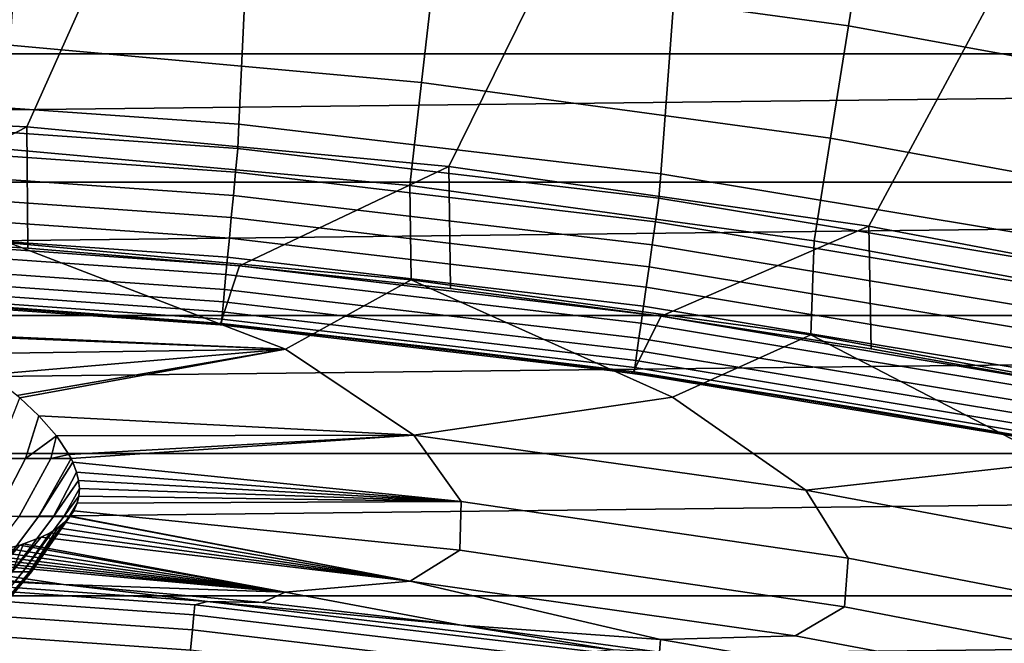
# Model space of a CAD drawing. Header units: metres. Extents: x -109 to 109, y -342 to 66.
# Tile 347 of 512: x 1.56 to 4, y 21.11 to 22.66. Entities that reach past the tile are written whole.
import ezdxf

# ---------------------------------------------------------------- set-up
doc = ezdxf.new("R2010")
doc.units = ezdxf.units.M
doc.layers.add('solid_K_24_62_16_000B91', color=7, linetype='CONTINUOUS')

msp = doc.modelspace()

# ---------------------------------------------------------------- linework, layer by layer
at = {"layer": 'solid_K_24_62_16_000B91'}
for points in [[(0.526494, 22.443827, 34.599998), (1.104079, 23.874485, 34.599998), (2.20495, 23.798069, 34.599998), (1.577798, 22.394487, 34.599998)], [(1.577798, 22.394487, 34.599998), (2.20495, 23.798069, 34.599998), (3.301771, 23.67083, 34.599998), (2.625333, 22.295963, 34.599998)], [(2.625333, 22.295963, 34.599998), (3.301771, 23.67083, 34.599998), (4.391842, 23.493015, 34.599998), (3.667915, 22.148336, 34.599998)], [(3.667915, 22.148336, 34.599998), (4.391842, 23.493015, 34.599998), (5.471883, 23.265179, 34.599998), (4.702084, 21.952063, 34.599998)], [(1.052287, 22.475378, 34), (2.103826, 22.401424, 34), (2.150878, 23.401358, 34), (1.074634, 23.475412, 34)], [(2.103826, 22.401424, 34), (3.151598, 22.278181, 34), (3.225743, 23.27755, 34), (2.150878, 23.401358, 34)], [(3.151598, 22.278181, 34), (4.192595, 22.10593, 34), (4.296189, 23.103951, 34), (3.225743, 23.27755, 34)], [(3.617512, 22.646053, -24.327097), (2.589276, 22.786528, -24.327097), (2.623969, 23.091825, -23.93474), (3.665982, 22.949471, -23.93474)], [(4.63834, 22.459208, -24.327097), (3.617512, 22.646053, -24.327097), (3.665982, 22.949471, -23.93474), (4.700488, 22.76012, -23.93474)], [(13.251131, 22.884089, 84.926178), (-13.25114, 22.884083, 84.926178), (-13.770153, 22.576464, 84.926178)], [(13.770144, 22.576469, 84.926178), (13.251131, 22.884089, 84.926178), (-13.770153, 22.576464, 84.926178)], [(2.557301, 22.505175, -24.737186), (1.536524, 22.597828, -24.737186), (1.555737, 22.880337, -24.327097), (2.589276, 22.786528, -24.327097)], [(3.572842, 22.366438, -24.737186), (2.557301, 22.505175, -24.737186), (2.589276, 22.786528, -24.327097), (3.617512, 22.646053, -24.327097)], [(4.581066, 22.181896, -24.737186), (3.572842, 22.366438, -24.737186), (3.617512, 22.646053, -24.327097), (4.63834, 22.459208, -24.327097)], [(1.536524, 22.597828, -24.737186), (2.557301, 22.505175, -24.737186), (2.528162, 22.248785, -25.16353), (1.519014, 22.340382, -25.16353)], [(13.770144, 22.576469, 84.926178), (-13.770153, 22.576464, 84.926178), (-14.282001, 22.25713, 84.926178)], [(14.281992, 22.257135, 84.926178), (13.770144, 22.576469, 84.926178), (-14.282001, 22.25713, 84.926178)], [(2.557301, 22.505175, -24.737186), (3.572842, 22.366438, -24.737186), (3.532132, 22.111628, -25.16353), (2.528162, 22.248785, -25.16353)], [(2.10129, 22.341131, 34.003647), (2.103826, 22.401424, 34), (1.052287, 22.475378, 34), (1.051801, 22.415068, 34.003647)], [(1.054225, 22.124899, 34.900002), (0.52733, 22.143723, 34.900002), (0.526494, 22.443827, 34.599998), (1.577798, 22.394487, 34.599998)], [(2.10129, 22.341131, 34.003647), (1.051801, 22.415068, 34.003647), (1.049015, 22.355684, 34.014545), (2.095723, 22.281944, 34.014545)], [(1.054225, 22.124899, 34.900002), (1.577798, 22.394487, 34.599998), (1.580151, 22.093565, 34.900002)], [(2.105249, 22.049726, 34.900002), (1.580151, 22.093565, 34.900002), (1.577798, 22.394487, 34.599998), (2.625333, 22.295963, 34.599998)], [(3.14616, 22.218084, 34.003647), (3.151598, 22.278181, 34), (2.103826, 22.401424, 34), (2.10129, 22.341131, 34.003647)], [(3.572842, 22.366438, -24.737186), (4.581066, 22.181896, -24.737186), (4.528869, 21.92919, -25.16353), (3.532132, 22.111628, -25.16353)], [(2.095723, 22.281944, 34.014545), (1.049015, 22.355684, 34.014545), (1.04631, 22.29805, 34.032536), (2.09032, 22.224499, 34.032536)], [(1.519014, 22.340382, -25.16353), (2.528162, 22.248785, -25.16353), (2.531215, 22.014936, -25.604593), (1.533733, 22.106834, -25.604593)], [(3.14616, 22.218084, 34.003647), (2.10129, 22.341131, 34.003647), (2.095723, 22.281944, 34.014545), (3.137825, 22.159222, 34.014545)], [(2.09032, 22.224499, 34.032536), (1.04631, 22.29805, 34.032536), (1.043727, 22.243004, 34.057358), (2.08516, 22.169634, 34.057358)], [(2.105249, 22.049726, 34.900002), (2.625333, 22.295963, 34.599998), (2.629406, 21.99338, 34.900002)], [(3.152189, 21.924557, 34.900002), (2.629406, 21.99338, 34.900002), (2.625333, 22.295963, 34.599998), (3.667915, 22.148336, 34.599998)], [(3.137825, 22.159222, 34.014545), (2.095723, 22.281944, 34.014545), (2.09032, 22.224499, 34.032536), (3.129735, 22.102093, 34.032536)], [(4.184114, 22.046196, 34.003647), (4.192595, 22.10593, 34), (3.151598, 22.278181, 34), (3.14616, 22.218084, 34.003647)], [(14.281992, 22.257135, 84.926178), (-14.282001, 22.25713, 84.926178), (-14.786502, 21.926186, 84.926178)], [(14.786493, 21.926191, 84.926178), (14.281992, 22.257135, 84.926178), (-14.786502, 21.926186, 84.926178)], [(2.08516, 22.169634, 34.057358), (1.043727, 22.243004, 34.057358), (1.041303, 22.191351, 34.088646), (2.080318, 22.118153, 34.088646)], [(2.528162, 22.248785, -25.16353), (3.532132, 22.111628, -25.16353), (3.523526, 21.878054, -25.604593), (2.531215, 22.014936, -25.604593)], [(3.129735, 22.102093, 34.032536), (2.09032, 22.224499, 34.032536), (2.08516, 22.169634, 34.057358), (3.122009, 22.047531, 34.057358)], [(4.184114, 22.046196, 34.003647), (3.14616, 22.218084, 34.003647), (3.137825, 22.159222, 34.014545), (4.173029, 21.987791, 34.014545)], [(2.080318, 22.118153, 34.088646), (1.041303, 22.191351, 34.088646), (1.039074, 22.143847, 34.125946), (2.075865, 22.070805, 34.125946)], [(3.122009, 22.047531, 34.057358), (2.08516, 22.169634, 34.057358), (2.080318, 22.118153, 34.088646), (3.114759, 21.996332, 34.088646)], [(2.075865, 22.070805, 34.125946), (1.039074, 22.143847, 34.125946), (1.037072, 22.101187, 34.168709), (2.071865, 22.028284, 34.168709)], [(4.173029, 21.987791, 34.014545), (3.137825, 22.159222, 34.014545), (3.129735, 22.102093, 34.032536), (4.162271, 21.931103, 34.032536)], [(3.152189, 21.924557, 34.900002), (3.667915, 22.148336, 34.599998), (3.673313, 21.843288, 34.900002)], [(4.192153, 21.749674, 34.900002), (3.673313, 21.843288, 34.900002), (3.667915, 22.148336, 34.599998), (4.702084, 21.952063, 34.599998)], [(2.105603, 22.049692, 37.599998), (2.057595, 21.903568, 37.75), (1.029927, 21.97588, 37.75), (1.053882, 22.124914, 37.599998)], [(2.105603, 22.049692, 37.599998), (1.053882, 22.124914, 37.599998), (1.580151, 22.093565, 34.900002), (2.105249, 22.049726, 34.900002)], [(1.053882, 22.124914, 37.599998), (1.054225, 22.124899, 34.900002), (1.580151, 22.093565, 34.900002)], [(2.071865, 22.028284, 34.168709), (1.037072, 22.101187, 34.168709), (1.035327, 22.06399, 34.216316), (2.068378, 21.991211, 34.216316)], [(1.533733, 22.106834, -25.604593), (2.219848, 21.842363, -26.058783), (1.325882, 21.882303, -26.137934), (1.256292, 21.919249, -26.057955)], [(1.533733, 22.106834, -25.604593), (2.531215, 22.014936, -25.604593), (2.219848, 21.842363, -26.058783)], [(3.114759, 21.996332, 34.088646), (2.080318, 22.118153, 34.088646), (2.075865, 22.070805, 34.125946), (3.108091, 21.949247, 34.125946)], [(4.162271, 21.931103, 34.032536), (3.129735, 22.102093, 34.032536), (3.122009, 22.047531, 34.057358), (4.151995, 21.876963, 34.057358)], [(3.532132, 22.111628, -25.16353), (4.528869, 21.92919, -25.16353), (4.508636, 21.696468, -25.604593), (3.523526, 21.878054, -25.604593)], [(3.108091, 21.949247, 34.125946), (2.075865, 22.070805, 34.125946), (2.071865, 22.028284, 34.168709), (3.102103, 21.90696, 34.168709)], [(2.068378, 21.991211, 34.216316), (1.035327, 22.06399, 34.216316), (1.033864, 22.032804, 34.268066), (2.065455, 21.960129, 34.268066)], [(3.152161, 21.924561, 37.599998), (3.080751, 21.783226, 37.75), (2.057595, 21.903568, 37.75), (2.105603, 22.049692, 37.599998)], [(2.105603, 22.049692, 37.599998), (2.105249, 22.049726, 34.900002), (2.629406, 21.99338, 34.900002)], [(3.152161, 21.924561, 37.599998), (2.105603, 22.049692, 37.599998), (2.629406, 21.99338, 34.900002), (3.152189, 21.924557, 34.900002)], [(4.151995, 21.876963, 34.057358), (3.122009, 22.047531, 34.057358), (3.114759, 21.996332, 34.088646), (4.142354, 21.82616, 34.088646)], [(2.065455, 21.960129, 34.268066), (1.033864, 22.032804, 34.268066), (1.032704, 22.008083, 34.323208), (2.063137, 21.93549, 34.323208)], [(3.102103, 21.90696, 34.168709), (2.071865, 22.028284, 34.168709), (2.068378, 21.991211, 34.216316), (3.096883, 21.87009, 34.216316)], [(2.063137, 21.93549, 34.323208), (1.032704, 22.008083, 34.323208), (1.031864, 21.990189, 34.380928), (2.06146, 21.917654, 34.380928)], [(2.531215, 22.014936, -25.604593), (3.179841, 21.723379, -26.058783), (2.538046, 21.629, -26.524464), (2.219848, 21.842363, -26.058783)], [(2.531215, 22.014936, -25.604593), (3.523526, 21.878054, -25.604593), (3.179841, 21.723379, -26.058783)], [(1.569462, 21.943947, 34.5), (1.046802, 21.975082, 34.5), (1.029927, 21.97588, 37.75), (2.057595, 21.903568, 37.75)], [(2.06146, 21.917654, 34.380928), (1.031864, 21.990189, 34.380928), (1.031357, 21.979382, 34.440392), (2.060447, 21.906881, 34.440392)], [(1.031357, 21.979382, 34.440392), (1.046802, 21.975082, 34.5), (1.569462, 21.943947, 34.5)], [(2.060447, 21.906881, 34.440392), (1.031357, 21.979382, 34.440392), (1.569462, 21.943947, 34.5)], [(3.096883, 21.87009, 34.216316), (2.068378, 21.991211, 34.216316), (2.065455, 21.960129, 34.268066), (3.092505, 21.83918, 34.268066)], [(4.142354, 21.82616, 34.088646), (3.114759, 21.996332, 34.088646), (3.108091, 21.949247, 34.125946), (4.133486, 21.779438, 34.125946)], [(3.092505, 21.83918, 34.268066), (2.065455, 21.960129, 34.268066), (2.063137, 21.93549, 34.323208), (3.089036, 21.814676, 34.323208)], [(4.133486, 21.779438, 34.125946), (3.108091, 21.949247, 34.125946), (3.102103, 21.90696, 34.168709), (4.125523, 21.73748, 34.168709)], [(14.786493, 21.926191, 84.926178), (-14.786502, 21.926186, 84.926178), (-15.283264, 21.583897, 84.926178)], [(15.283257, 21.583902, 84.926178), (14.786493, 21.926191, 84.926178), (-15.283264, 21.583897, 84.926178)], [(2.091234, 21.900383, 34.5), (1.569462, 21.943947, 34.5), (2.057595, 21.903568, 37.75)], [(2.060447, 21.906881, 34.440392), (1.569462, 21.943947, 34.5), (2.091234, 21.900383, 34.5)], [(3.089036, 21.814676, 34.323208), (2.063137, 21.93549, 34.323208), (2.06146, 21.917654, 34.380928), (3.086524, 21.796938, 34.380928)], [(4.191979, 21.749708, 37.599998), (4.097152, 21.615118, 37.75), (3.080751, 21.783226, 37.75), (3.152161, 21.924561, 37.599998)], [(3.152161, 21.924561, 37.599998), (3.673313, 21.843288, 34.900002), (4.192153, 21.749674, 34.900002), (4.191979, 21.749708, 37.599998)], [(3.152161, 21.924561, 37.599998), (3.152189, 21.924557, 34.900002), (3.673313, 21.843288, 34.900002)], [(2.61182, 21.844414, 34.5), (2.091234, 21.900383, 34.5), (2.057595, 21.903568, 37.75), (3.080751, 21.783226, 37.75)], [(3.086524, 21.796938, 34.380928), (2.06146, 21.917654, 34.380928), (2.060447, 21.906881, 34.440392), (3.085007, 21.786226, 34.440392)], [(2.060447, 21.906881, 34.440392), (2.091234, 21.900383, 34.5), (2.61182, 21.844414, 34.5)], [(3.085007, 21.786226, 34.440392), (2.060447, 21.906881, 34.440392), (2.61182, 21.844414, 34.5)], [(4.125523, 21.73748, 34.168709), (3.102103, 21.90696, 34.168709), (3.096883, 21.87009, 34.216316), (4.11858, 21.700895, 34.216316)], [(1.332729, 21.878466, -26.146404), (1.325882, 21.882303, -26.137934), (2.219848, 21.842363, -26.058783)], [(1.411523, 21.831343, -26.25308), (1.332729, 21.878466, -26.146404), (2.219848, 21.842363, -26.058783)], [(3.523526, 21.878054, -25.604593), (4.13366, 21.562222, -26.058783), (3.511047, 21.492508, -26.524464), (3.179841, 21.723379, -26.058783)], [(3.523526, 21.878054, -25.604593), (4.508636, 21.696468, -25.604593), (4.13366, 21.562222, -26.058783)], [(4.11858, 21.700895, 34.216316), (3.096883, 21.87009, 34.216316), (3.092505, 21.83918, 34.268066), (4.112758, 21.670223, 34.268066)], [(1.487457, 21.779625, -26.376434), (1.411523, 21.831343, -26.25308), (2.219848, 21.842363, -26.058783)], [(1.553087, 21.727905, -26.50742), (1.487457, 21.779625, -26.376434), (2.219848, 21.842363, -26.058783)], [(1.553087, 21.727905, -26.50742), (2.219848, 21.842363, -26.058783), (1.559808, 21.722111, -26.522627)], [(2.219848, 21.842363, -26.058783), (2.538046, 21.629, -26.524464), (1.607676, 21.677101, -26.64489), (1.559808, 21.722111, -26.522627)], [(3.130928, 21.776072, 34.5), (2.61182, 21.844414, 34.5), (3.080751, 21.783226, 37.75)], [(3.085007, 21.786226, 34.440392), (2.61182, 21.844414, 34.5), (3.130928, 21.776072, 34.5)], [(4.112758, 21.670223, 34.268066), (3.092505, 21.83918, 34.268066), (3.089036, 21.814676, 34.323208), (4.108144, 21.645908, 34.323208)], [(4.108144, 21.645908, 34.323208), (3.089036, 21.814676, 34.323208), (3.086524, 21.796938, 34.380928), (4.104804, 21.628309, 34.380928)], [(3.648262, 21.695396, 34.5), (3.130928, 21.776072, 34.5), (3.080751, 21.783226, 37.75), (4.097152, 21.615118, 37.75)], [(4.104804, 21.628309, 34.380928), (3.086524, 21.796938, 34.380928), (3.085007, 21.786226, 34.440392), (4.102786, 21.61768, 34.440392)], [(3.085007, 21.786226, 34.440392), (3.130928, 21.776072, 34.5), (3.648262, 21.695396, 34.5)], [(4.102786, 21.61768, 34.440392), (3.085007, 21.786226, 34.440392), (3.648262, 21.695396, 34.5)], [(1.574386, 21.571323, -26.693174), (1.500765, 21.571323, -26.563322), (1.559808, 21.722111, -26.522627), (1.607676, 21.677101, -26.64489)], [(3.179841, 21.723379, -26.058783), (3.511047, 21.492508, -26.524464), (2.538046, 21.629, -26.524464)], [(4.163528, 21.60243, 34.5), (3.648262, 21.695396, 34.5), (4.097152, 21.615118, 37.75)], [(4.102786, 21.61768, 34.440392), (3.648262, 21.695396, 34.5), (4.163528, 21.60243, 34.5)], [(1.574386, 21.571323, -26.693174), (1.607676, 21.677101, -26.64489), (1.650821, 21.627899, -26.788094)], [(1.650821, 21.627899, -26.788094), (1.607676, 21.677101, -26.64489), (2.538046, 21.629, -26.524464)], [(1.574386, 21.571323, -26.693174), (1.650821, 21.627899, -26.788094), (1.636799, 21.571323, -26.82877)], [(1.636799, 21.571323, -26.82877), (1.650821, 21.627899, -26.788094), (1.682071, 21.581083, -26.93572)], [(1.682071, 21.581083, -26.93572), (1.650821, 21.627899, -26.788094), (2.538046, 21.629, -26.524464)], [(1.682071, 21.581083, -26.93572), (2.538046, 21.629, -26.524464), (1.68735, 21.571108, -26.968876)], [(1.68735, 21.571108, -26.968876), (2.538046, 21.629, -26.524464), (2.656034, 21.464495, -26.999956), (1.691707, 21.562012, -26.999693)], [(2.538046, 21.629, -26.524464), (3.511047, 21.492508, -26.524464), (3.616515, 21.323692, -26.999956), (2.656034, 21.464495, -26.999956)], [(15.283257, 21.583902, 84.926178), (-15.283264, 21.583897, 84.926178), (-15.772194, 21.230322, 84.926178)], [(15.772186, 21.230328, 84.926178), (15.283257, 21.583902, 84.926178), (-15.772194, 21.230322, 84.926178)], [(1.636799, 21.571323, -26.82877), (1.682071, 21.581083, -26.93572), (1.68735, 21.571108, -26.968876)], [(1.574386, 21.571323, -26.693174), (1.498828, 21.427015, -26.729874), (1.428643, 21.427015, -26.606379), (1.500765, 21.571323, -26.563322)], [(1.636799, 21.571323, -26.82877), (1.558363, 21.427015, -26.858841), (1.498828, 21.427015, -26.729874), (1.574386, 21.571323, -26.693174)], [(1.558363, 21.427015, -26.858841), (1.636799, 21.571323, -26.82877), (1.68735, 21.571108, -26.968876), (1.606824, 21.427015, -26.992363)], [(1.606824, 21.427015, -26.992363), (1.68735, 21.571108, -26.968876), (1.691707, 21.562012, -26.999693)], [(1.643869, 21.427015, -27.129494), (1.606824, 21.427015, -26.992363), (1.691707, 21.562012, -26.999693), (1.701218, 21.537182, -27.086903)], [(1.701218, 21.537182, -27.086903), (1.691707, 21.562012, -26.999693), (2.656034, 21.464495, -26.999956)], [(4.13366, 21.562222, -26.058783), (4.476901, 21.312265, -26.524464), (3.511047, 21.492508, -26.524464)], [(1.643869, 21.427015, -27.129494), (1.701218, 21.537182, -27.086903), (1.706185, 21.51652, -27.163351)], [(1.706185, 21.51652, -27.163351), (1.701218, 21.537182, -27.086903), (2.656034, 21.464495, -26.999956)], [(1.669232, 21.427015, -27.269257), (1.643869, 21.427015, -27.129494), (1.706185, 21.51652, -27.163351), (1.708075, 21.496775, -27.240217)], [(1.708075, 21.496775, -27.240217), (1.706185, 21.51652, -27.163351), (2.656034, 21.464495, -26.999956)], [(1.669232, 21.427015, -27.269257), (1.708075, 21.496775, -27.240217), (1.706875, 21.477976, -27.317415)], [(1.706875, 21.477976, -27.317415), (1.708075, 21.496775, -27.240217), (2.656034, 21.464495, -26.999956)], [(3.511047, 21.492508, -26.524464), (4.476901, 21.312265, -26.524464), (4.56971, 21.139933, -26.999956), (3.616515, 21.323692, -26.999956)], [(1.682735, 21.427015, -27.410658), (1.669232, 21.427015, -27.269257), (1.706875, 21.477976, -27.317415), (1.702599, 21.460176, -27.394735)], [(1.682735, 21.427015, -27.410658), (1.702599, 21.460176, -27.394735), (1.693859, 21.440958, -27.483725)], [(1.702599, 21.460176, -27.394735), (2.656034, 21.464495, -26.999956), (2.652324, 21.343634, -27.483545), (1.693859, 21.440958, -27.483725)], [(1.706875, 21.477976, -27.317415), (2.656034, 21.464495, -26.999956), (1.702599, 21.460176, -27.394735)], [(2.656034, 21.464495, -26.999956), (3.616515, 21.323692, -26.999956), (3.606977, 21.20319, -27.483545), (2.652324, 21.343634, -27.483545)], [(1.682735, 21.427015, -27.410658), (1.693859, 21.440958, -27.483725), (1.684841, 21.427717, -27.549004)], [(1.684841, 21.427717, -27.549004), (1.693859, 21.440958, -27.483725), (2.652324, 21.343634, -27.483545), (2.529428, 21.266748, -27.97349)], [(1.455513, 21.290215, -26.861553), (1.558363, 21.427015, -26.858841), (1.606824, 21.427015, -26.992363), (1.503264, 21.290215, -26.983929)], [(1.503264, 21.290215, -26.983929), (1.606824, 21.427015, -26.992363), (1.643869, 21.427015, -27.129494), (1.540746, 21.290215, -27.109831)], [(1.540746, 21.290215, -27.109831), (1.643869, 21.427015, -27.129494), (1.669232, 21.427015, -27.269257), (1.567704, 21.290215, -27.238396)], [(1.567704, 21.290215, -27.238396), (1.669232, 21.427015, -27.269257), (1.682735, 21.427015, -27.410658), (1.583952, 21.290215, -27.36875)], [(1.583952, 21.290215, -27.36875), (1.682735, 21.427015, -27.410658), (1.684267, 21.426994, -27.552675), (1.589381, 21.290215, -27.5)], [(1.583952, 21.290215, -27.63125), (1.589381, 21.290215, -27.5), (1.684267, 21.426994, -27.552675), (1.671377, 21.413069, -27.625759)], [(1.583952, 21.290215, -27.63125), (1.671377, 21.413069, -27.625759), (1.654912, 21.399498, -27.702)], [(1.654912, 21.399498, -27.702), (1.671377, 21.413069, -27.625759), (2.529428, 21.266748, -27.97349)], [(1.671377, 21.413069, -27.625759), (1.684267, 21.426994, -27.552675), (2.529428, 21.266748, -27.97349)], [(1.682735, 21.427015, -27.410658), (1.684841, 21.427717, -27.549004), (1.684267, 21.426994, -27.552675)], [(1.684267, 21.426994, -27.552675), (1.684841, 21.427717, -27.549004), (2.529428, 21.266748, -27.97349)], [(1.540746, 21.290215, -27.890169), (1.567704, 21.290215, -27.761604), (1.635481, 21.387018, -27.777496), (1.613132, 21.375612, -27.852133)], [(1.583952, 21.290215, -27.63125), (1.654912, 21.399498, -27.702), (1.635481, 21.387018, -27.777496), (1.567704, 21.290215, -27.761604)], [(1.635481, 21.387018, -27.777496), (2.529428, 21.266748, -27.97349), (1.613132, 21.375612, -27.852133)], [(1.635481, 21.387018, -27.777496), (1.654912, 21.399498, -27.702), (2.529428, 21.266748, -27.97349)], [(1.540746, 21.290215, -27.890169), (1.613132, 21.375612, -27.852133), (1.569646, 21.358984, -27.973892)], [(1.613132, 21.375612, -27.852133), (2.529428, 21.266748, -27.97349), (2.218892, 21.239464, -28.468019), (1.569646, 21.358984, -27.973892)], [(1.459756, 21.33395, -28.206762), (1.495756, 21.340342, -28.138786), (2.218892, 21.239464, -28.468019)], [(1.495756, 21.340342, -28.138786), (1.529134, 21.347658, -28.069265), (2.218892, 21.239464, -28.468019)], [(1.503264, 21.290215, -28.016071), (1.540746, 21.290215, -27.890169), (1.569646, 21.358984, -27.973892), (1.559857, 21.355947, -27.99826)], [(1.503264, 21.290215, -28.016071), (1.559857, 21.355947, -27.99826), (1.529134, 21.347658, -28.069265)], [(1.529134, 21.347658, -28.069265), (1.559857, 21.355947, -27.99826), (2.218892, 21.239464, -28.468019)], [(1.559857, 21.355947, -27.99826), (1.569646, 21.358984, -27.973892), (2.218892, 21.239464, -28.468019)], [(3.606977, 21.20319, -27.483545), (3.484865, 21.131218, -27.97349), (2.529428, 21.266748, -27.97349), (2.652324, 21.343634, -27.483545)], [(1.243816, 21.31422, -28.518217), (1.284311, 21.31629, -28.469168), (1.668665, 21.258171, -28.956398), (1.173523, 21.291246, -28.956398)], [(1.336922, 21.31987, -28.399944), (2.218892, 21.239464, -28.468019), (1.668665, 21.258171, -28.956398), (1.284311, 21.31629, -28.469168)], [(1.380238, 21.323763, -28.337488), (2.218892, 21.239464, -28.468019), (1.336922, 21.31987, -28.399944)], [(1.380238, 21.323763, -28.337488), (1.421231, 21.32844, -28.273037), (2.218892, 21.239464, -28.468019)], [(1.421231, 21.32844, -28.273037), (1.459756, 21.33395, -28.206762), (2.218892, 21.239464, -28.468019)], [(3.616515, 21.323692, -26.999956), (4.56971, 21.139933, -26.999956), (4.554369, 21.020067, -27.483545), (3.606977, 21.20319, -27.483545)], [(0.998438, 21.277843, -29.41346), (1.014104, 21.288721, -29.262819), (2.025912, 21.216356, -29.262819), (1.994681, 21.207659, -29.41346)], [(1.173523, 21.291246, -28.956398), (1.668665, 21.258171, -28.956398), (1.014104, 21.288721, -29.262819)], [(1.668665, 21.258171, -28.956398), (2.025912, 21.216356, -29.262819), (1.014104, 21.288721, -29.262819)], [(1.462359, 21.161873, -27.255976), (1.437213, 21.161873, -27.136047), (1.540746, 21.290215, -27.109831), (1.567704, 21.290215, -27.238396)], [(1.437213, 21.161873, -27.863953), (1.462359, 21.161873, -27.744024), (1.567704, 21.290215, -27.761604), (1.540746, 21.290215, -27.890169)], [(1.477516, 21.161873, -27.377569), (1.462359, 21.161873, -27.255976), (1.567704, 21.290215, -27.238396), (1.583952, 21.290215, -27.36875)], [(1.462359, 21.161873, -27.744024), (1.477516, 21.161873, -27.622431), (1.583952, 21.290215, -27.63125), (1.567704, 21.290215, -27.761604)], [(1.48258, 21.161873, -27.5), (1.477516, 21.161873, -27.377569), (1.583952, 21.290215, -27.36875), (1.589381, 21.290215, -27.5)], [(1.477516, 21.161873, -27.622431), (1.48258, 21.161873, -27.5), (1.589381, 21.290215, -27.5), (1.583952, 21.290215, -27.63125)], [(0.998438, 21.277843, -29.41346), (1.994681, 21.207659, -29.41346), (1.992366, 21.183043, -29.565153), (0.997279, 21.253145, -29.565153)], [(2.529428, 21.266748, -27.97349), (3.150203, 21.121424, -28.468019), (2.655971, 21.157507, -28.956398), (2.218892, 21.239464, -28.468019)], [(2.529428, 21.266748, -27.97349), (3.484865, 21.131218, -27.97349), (3.150203, 21.121424, -28.468019)], [(0.997279, 21.253145, -29.565153), (1.992366, 21.183043, -29.565153), (1.988847, 21.14563, -29.714186), (0.995518, 21.215611, -29.714186)], [(1.668665, 21.258171, -28.956398), (2.162904, 21.213585, -28.956398), (2.025912, 21.216356, -29.262819)], [(2.218892, 21.239464, -28.468019), (2.162904, 21.213585, -28.956398), (1.668665, 21.258171, -28.956398)], [(2.218892, 21.239464, -28.468019), (2.655971, 21.157507, -28.956398), (2.162904, 21.213585, -28.956398)], [(15.772186, 21.230328, 84.926178), (-15.772194, 21.230322, 84.926178), (-16.252853, 20.86578, 84.926178)], [(16.252846, 20.865786, 84.926178), (15.772186, 21.230328, 84.926178), (-16.252853, 20.86578, 84.926178)], [(0.995518, 21.215611, -29.714186), (1.988847, 21.14563, -29.714186), (1.984151, 21.095697, -29.859468), (0.993167, 21.165514, -29.859468)], [(1.994681, 21.207659, -29.41346), (2.025912, 21.216356, -29.262819), (3.033129, 21.095928, -29.262819), (2.98654, 21.090855, -29.41346)], [(2.655971, 21.157507, -28.956398), (3.033129, 21.095928, -29.262819), (2.025912, 21.216356, -29.262819)], [(2.162904, 21.213585, -28.956398), (2.655971, 21.157507, -28.956398), (2.025912, 21.216356, -29.262819)], [(1.994681, 21.207659, -29.41346), (2.98654, 21.090855, -29.41346), (2.983073, 21.066372, -29.565153), (1.992366, 21.183043, -29.565153)], [(4.554369, 21.020067, -27.483545), (4.433227, 20.952784, -27.97349), (3.484865, 21.131218, -27.97349), (3.606977, 21.20319, -27.483545)], [(0.993167, 21.165514, -29.859468), (1.984151, 21.095697, -29.859468), (1.978311, 21.033607, -29.999943), (0.990244, 21.103218, -29.999943)], [(1.992366, 21.183043, -29.565153), (2.983073, 21.066372, -29.565153), (2.977805, 21.029167, -29.714186), (1.988847, 21.14563, -29.714186)], [(1.988847, 21.14563, -29.714186), (2.977805, 21.029167, -29.714186), (2.970773, 20.979509, -29.859468), (1.984151, 21.095697, -29.859468)], [(2.655971, 21.157507, -28.956398), (3.1476, 21.089972, -28.956398), (3.033129, 21.095928, -29.262819)], [(3.150203, 21.121424, -28.468019), (3.1476, 21.089972, -28.956398), (2.655971, 21.157507, -28.956398)], [(3.150203, 21.121424, -28.468019), (4.075425, 20.962568, -28.468019), (3.637523, 21.011015, -28.956398), (3.1476, 21.089972, -28.956398)], [(4.433227, 20.952784, -27.97349), (4.075425, 20.962568, -28.468019), (3.150203, 21.121424, -28.468019), (3.484865, 21.131218, -27.97349)]]:
    msp.add_3dface(points, dxfattribs=at)

doc.saveas('drawing.dxf')
